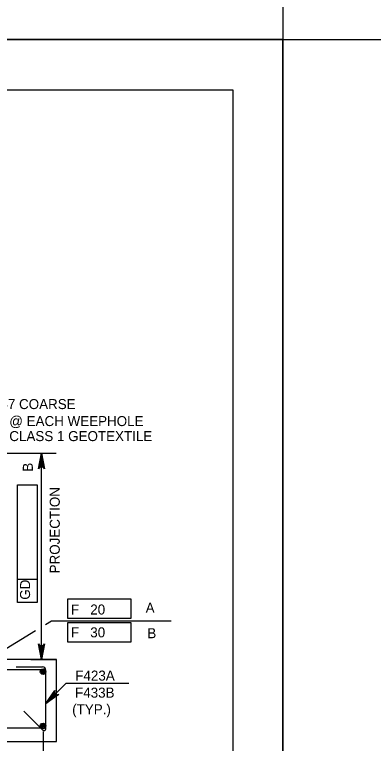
# Model space of a CAD drawing. Extents: x 638255 to 640306, y 296059 to 298435.
# Drawn here: x 639196.1 to 639303.6, y 296442.7 to 296661 of the extents above; entities that cross this region are included whole.
import ezdxf

# ---------------------------------------------------------------- set-up
doc = ezdxf.new("R2010")
doc.units = 0
for name, color, linetype in [('2', 7, 'Continuous'), ('Level 3', 7, 'Continuous'), ('Level 4', 7, 'Continuous'), ('Level 5', 7, 'Continuous'), ('Level 6', 7, 'Continuous'), ('Level 9', 7, 'Continuous'), ('PLT-BNDY', 7, 'Continuous')]:
    doc.layers.add(name, color=color, linetype=linetype)

msp = doc.modelspace()

# ---------------------------------------------------------------- linework, layer by layer
at = {"layer": '2'}
for p, q in [((638475.46, 296638.46), (639261.46, 296638.46)), ((639261.46, 296638.46), (639261.46, 296074.46))]:
    msp.add_line(p, q, dxfattribs=at)
at = {"layer": 'Level 4'}
for p, q in [((639159.89, 296529.59), (639208.61, 296529.59)), ((639204.2, 296467.78), (639204.2, 296529.58)), ((639197, 296484.87), (639197, 296520.1)), ((639197, 296520.1), (639202.89, 296520.1)), ((639202.89, 296520.1), (639202.89, 296484.87)), ((639202.89, 296491.7), (639197, 296491.7)), ((639212.03, 296485.93), (639230.93, 296485.93)), ((639212.03, 296480.04), (639212.03, 296485.93)), ((639230.93, 296485.93), (639230.93, 296480.04)), ((639202.89, 296484.87), (639197, 296484.87)), ((639205.43, 296478.32), (639207.22, 296479.41)), ((639207.22, 296479.41), (639243.02, 296479.41)), ((639230.93, 296480.04), (639212.03, 296480.04)), ((639212.03, 296478.83), (639230.93, 296478.83)), ((639212.03, 296472.94), (639212.03, 296478.83)), ((639230.93, 296478.83), (639230.93, 296472.94)), ((639183.21, 296464.71), (639202.38, 296476.45)), ((639230.93, 296472.94), (639212.03, 296472.94)), ((639201.03, 296467.78), (639208.62, 296467.78)), ((639205.51, 296454.63), (639211.58, 296460.68)), ((639211.58, 296460.68), (639230.33, 296460.68)), ((639204.66, 296446.22), (639204.66, 296400.55))]:
    msp.add_line(p, q, dxfattribs=at)
for points in [[(639204.2, 296529.58), (639205.07, 296524.93), (639204.82, 296525.29), (639204.51, 296525.48), (639204.2, 296525.53), (639203.88, 296525.48), (639203.57, 296525.29), (639203.33, 296524.93), (639204.2, 296529.58), (639203.57, 296525.29), (639203.88, 296525.48), (639204.2, 296529.58), (639204.2, 296525.53), (639204.51, 296525.48), (639204.2, 296529.58), (639204.82, 296525.29)], [(639204.2, 296467.78), (639203.33, 296472.43), (639203.57, 296472.07), (639203.88, 296471.89), (639204.2, 296471.83), (639204.51, 296471.89), (639204.82, 296472.07), (639205.07, 296472.43), (639204.2, 296467.78), (639204.82, 296472.07), (639204.51, 296471.89), (639204.2, 296467.78), (639204.2, 296471.83), (639203.88, 296471.89), (639204.2, 296467.78), (639203.57, 296472.07)], [(639205.51, 296454.63), (639208.19, 296458.53), (639208.11, 296458.1), (639208.2, 296457.75), (639208.38, 296457.5), (639208.64, 296457.31), (639208.99, 296457.22), (639209.42, 296457.3), (639205.51, 296454.63), (639208.99, 296457.22), (639208.64, 296457.31), (639205.51, 296454.63), (639208.38, 296457.5), (639208.2, 296457.75), (639205.51, 296454.63), (639208.11, 296458.1)]]:
    msp.add_lwpolyline(points, dxfattribs=at)
for points in [[(639203.7, 296526.64), (639204.69, 296526.64), (639204.2, 296529.58)], [(639203.7, 296470.72), (639204.69, 296470.72), (639204.2, 296467.78)], [(639208.04, 296456.46), (639207.35, 296457.16), (639205.61, 296454.73)]]:
    msp.add_lwpolyline(points, close=True, dxfattribs=at)
at = {"layer": 'Level 5'}
for p, q in [((639204.73, 296467.77), (639204.73, 296467.77)), ((639208.48, 296467.77), (639208.48, 296467.77))]:
    msp.add_line(p, q, dxfattribs=at)
at = {"layer": 'Level 6'}
for p, q in [((639196.65, 296465.6), (639204.49, 296465.6)), ((639205.5, 296464.71), (639097.88, 296464.71)), ((639205.51, 296447.02), (639205.51, 296464.58)), ((639198.94, 296452.35), (639204.64, 296446.66)), ((639097.87, 296447.31), (639205.51, 296447.31))]:
    msp.add_line(p, q, dxfattribs=at)
for centre, radius in [((639204.66, 296464.14), 0.832), ((639204.66, 296464.14), 0.624), ((639204.66, 296464.14), 0.416), ((639204.66, 296464.14), 0.208), ((639204.66, 296447.89), 0.832), ((639204.66, 296447.89), 0.624), ((639204.66, 296447.89), 0.416), ((639204.66, 296447.89), 0.208)]:
    msp.add_circle(centre, radius, dxfattribs=at)
for centre, radius, start, end in [((639204.49, 296464.58), 1.02, 0, 90), ((639205, 296447.02), 0.511, 225, 0)]:
    msp.add_arc(centre, radius, start, end, dxfattribs=at)
at = {"layer": 'Level 9'}
for p, q in [((639208.72, 296467.78), (639155.18, 296467.78)), ((639208.72, 296443.22), (639208.72, 296467.78)), ((639094.66, 296443.22), (639208.72, 296443.22))]:
    msp.add_line(p, q, dxfattribs=at)
at = {"layer": 'PLT-BNDY'}
for points in [[(638435.46, 297247.46), (639276.46, 297247.46), (639276.46, 296653.46), (638435.46, 296653.46)], [(638435.46, 296653.46), (639276.46, 296653.46), (639276.46, 296059.46), (638435.46, 296059.46)], [(639276.46, 296653.46), (640117.46, 296653.46), (640117.46, 296059.46), (639276.46, 296059.46)]]:
    msp.add_lwpolyline(points, close=True, dxfattribs=at)

# ---------------------------------------------------------------- texts
at = {"layer": 'Level 3'}
msp.add_text('1/2 C.Y. NO. 57 COARSE', height=3.0001, dxfattribs=at).set_placement((639168.04, 296542.79))
at = {"layer": 'Level 4'}
for s, height, p in [('AGGREGATE @ EACH WEEPHOLE', 3.0001, (639168.03, 296537.7)), ('WRAPPED IN CLASS 1 GEOTEXTILE', 3.0001, (639168.03, 296533.2)), ('F   20', 3, (639213, 296481.26)), ('A', 3, (639235.38, 296481.79)), ('F   30', 3, (639213, 296474.42)), ('B', 3, (639235.88, 296474.16)), ('F423A', 3, (639214.3, 296461.47)), ('F433B', 3, (639214.24, 296456.36)), ('(TYP.)', 3, (639213.38, 296451.36))]:
    msp.add_text(s, height=height, dxfattribs=at).set_placement(p)
for s, p in [('B', (639201.6, 296524.05)), ('PROJECTION', (639209.67, 296493.58)), ('GD', (639200.77, 296485.69))]:
    msp.add_text(s, height=3, rotation=90, dxfattribs=at).set_placement(p)

doc.saveas('drawing.dxf')
